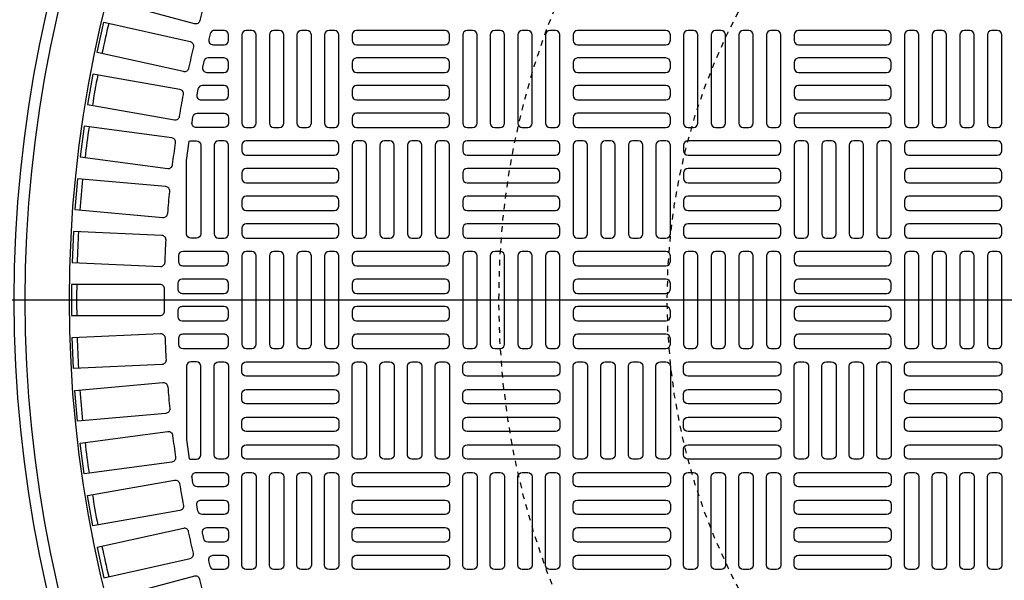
# Model space of a CAD drawing. Extents: x -285 to 5863, y 308 to 3178.
# Tile 580 of 622: x 4936 to 4954, y 1393 to 1403. Entities that reach past the tile are written whole.
import ezdxf

# ---------------------------------------------------------------- set-up
doc = ezdxf.new("R2010")
doc.units = 0
doc.header["$MEASUREMENT"] = 0
doc.linetypes.add('HIDDEN2', pattern=[0.28125, 0.1875, -0.09375])
doc.layers.get('DEFPOINTS').update_dxf_attribs({"linetype": 'CONTINUOUS'})
doc.layers.add('FREEZE-LINES', color=8, linetype='CONTINUOUS', plot=False)
for name, color, linetype in [('TANK-MANHOLE-COVER-40', 2, 'CONTINUOUS'), ('TANK-MANHOLE-COVER-HATCH-40', 252, 'CONTINUOUS'), ('TANK-SLOPE', 3, 'CONTINUOUS')]:
    doc.layers.add(name, color=color, linetype=linetype)

msp = doc.modelspace()

# ---------------------------------------------------------------- linework, layer by layer
at = {"layer": 'DEFPOINTS', "color": 8, "linetype": 'HIDDEN2', "ltscale": 0.125}
msp.add_circle((4958.72805, 1398.01916), 14, dxfattribs=at)
msp.add_circle((4958.72805, 1398.01916), 14, dxfattribs=at)
msp.add_circle((4958.72805, 1398.01916), 14, dxfattribs=at)
msp.add_circle((4958.72805, 1398.01916), 14, dxfattribs=at)
at = {"layer": 'DEFPOINTS', "color": 8, "linetype": 'HIDDEN2', "ltscale": 0.5}
msp.add_circle((4958.72805, 1398.01916), 11, dxfattribs=at)
msp.add_circle((4958.72805, 1398.01916), 11, dxfattribs=at)
msp.add_circle((4958.72805, 1398.01916), 11, dxfattribs=at)
msp.add_circle((4958.72805, 1398.01916), 11, dxfattribs=at)
at = {"layer": 'FREEZE-LINES', "linetype": 'Continuous'}
msp.add_line((5653.857, 1398.01839), (4609.857, 1398.01839), dxfattribs=at)
at = {"layer": 'TANK-MANHOLE-COVER-40', "color": 4, "linetype": 'Continuous'}
msp.add_circle((4958.72882, 1398.01916), 22.63902, dxfattribs=at)
at = {"layer": 'TANK-MANHOLE-COVER-40', "color": 1, "linetype": 'Continuous'}
msp.add_circle((4958.72882, 1398.01916), 22.44094, dxfattribs=at)
at = {"layer": 'TANK-MANHOLE-COVER-40', "color": 2, "linetype": 'Continuous'}
msp.add_circle((4958.72882, 1398.01916), 21.65354, dxfattribs=at)
at = {"layer": 'TANK-MANHOLE-COVER-HATCH-40', "linetype": 'Continuous'}
for points in [[(4939.39851, 1402.99571, -0.41709369), (4939.30188, 1402.93928), (4937.7798, 1403.34712), (4937.92246, 1403.87952), (4939.44454, 1403.47168, -0.41709369), (4939.50001, 1403.3745, 0.00491171), (4939.39851, 1402.99571)], [(4939.19984, 1402.14779, -0.41709369), (4939.10576, 1402.08721), (4937.56734, 1402.42826), (4937.68664, 1402.96638), (4939.22505, 1402.62532, -0.41709369), (4939.28471, 1402.53065, 0.00491171), (4939.19984, 1402.14779)], [(4939.03834, 1401.29202, -0.00491171), (4939.10643, 1401.67822, 0.41709369), (4939.0427, 1401.7702), (4937.49087, 1402.04382), (4937.39516, 1401.50102), (4938.94699, 1401.22739, 0.41709369), (4939.03834, 1401.29202)], [(4938.91432, 1400.43002, -0.00491171), (4938.9655, 1400.81882, 0.41709369), (4938.89782, 1400.90793), (4937.33553, 1401.11361), (4937.26359, 1400.56714), (4938.82587, 1400.36146, 0.41709369), (4938.91432, 1400.43002)], [(4938.82801, 1399.56343, -0.00491171), (4938.86219, 1399.95409, 0.41709369), (4938.79069, 1400.04016), (4937.22091, 1400.1775), (4937.17287, 1399.62842), (4938.74265, 1399.49108, 0.41709369), (4938.82801, 1399.56343)], [(4938.76915, 1398.21524, 0.41709369), (4938.69042, 1398.29475), (4937.11465, 1398.29475), (4937.11465, 1397.74357), (4938.69042, 1397.74357, 0.41709369), (4938.76915, 1397.82308, -0.00491171), (4938.76915, 1398.21524)], [(4938.82801, 1396.47489, 0.00491171), (4938.86219, 1396.08423, -0.41709369), (4938.79069, 1395.99816), (4937.22091, 1395.86082), (4937.17287, 1396.4099), (4938.74265, 1396.54724, -0.41709369), (4938.82801, 1396.47489)], [(4938.91432, 1395.6083, 0.00491171), (4938.9655, 1395.2195, -0.41709369), (4938.89782, 1395.13039), (4937.33553, 1394.92471), (4937.26359, 1395.47118), (4938.82587, 1395.67686, -0.41709369), (4938.91432, 1395.6083)], [(4939.03834, 1394.7463, 0.00491171), (4939.10643, 1394.3601, -0.41709369), (4939.0427, 1394.26812), (4937.49087, 1393.99449), (4937.39516, 1394.5373), (4938.94699, 1394.81093, -0.41709369), (4939.03834, 1394.7463)], [(4939.19984, 1393.89053, 0.41709369), (4939.10576, 1393.95111), (4937.56734, 1393.61005), (4937.68664, 1393.07194), (4939.22505, 1393.413, 0.41709369), (4939.28471, 1393.50767, -0.00491171), (4939.19984, 1393.89053)], [(4939.39851, 1393.04261, 0.41709369), (4939.30188, 1393.09904), (4937.7798, 1392.6912), (4937.92246, 1392.1588), (4939.44454, 1392.56664, 0.41709369), (4939.50001, 1392.66382, -0.00491171), (4939.39851, 1393.04261)]]:
    msp.add_lwpolyline(points, format="xyb", dxfattribs=at)
for points in [[(4939.83118, 1402.82231), (4939.66, 1402.82231, 0.34573684), (4939.5835, 1402.76223), (4939.55949, 1402.66381, 0.48617467), (4939.63598, 1402.5664), (4939.83118, 1402.5664), (4939.83118, 1402.5664, 0.41421356), (4939.90992, 1402.64514), (4939.90992, 1402.74357), (4939.90992, 1402.74357, 0.41421356)], [(4939.83118, 1402.33018), (4939.54477, 1402.33018, 0.35291937), (4939.46782, 1402.26814), (4939.44646, 1402.16972, 0.47828469), (4939.52341, 1402.07428), (4939.83118, 1402.07428), (4939.83118, 1402.07428, 0.41421356), (4939.90992, 1402.15302), (4939.90992, 1402.25144), (4939.90992, 1402.25144, 0.41421356)], [(4939.83118, 1401.83806), (4939.44279, 1401.83806, 0.36009445), (4939.36544, 1401.77405), (4939.34669, 1401.67563, 0.47048611), (4939.42404, 1401.58215), (4939.83118, 1401.58215, 0.41421356), (4939.90992, 1401.66089), (4939.90992, 1401.75932), (4939.90992, 1401.75932, 0.41421356)], [(4939.90992, 1401.26719), (4939.90992, 1401.26719), (4939.90992, 1401.16877, -0.41421356), (4939.83118, 1401.09003), (4939.33766, 1401.09003, -0.46277143), (4939.25996, 1401.18154), (4939.27614, 1401.27996, -0.36726762), (4939.35384, 1401.34593), (4939.83118, 1401.34593, -0.41421356)], [(4939.20814, 1400.84679, -0.10672862), (4939.24063, 1400.85381), (4939.24063, 1400.85381), (4939.33905, 1400.85381, -0.41421356), (4939.41779, 1400.77506), (4939.41779, 1400.77506), (4939.41779, 1399.20026, -0.41421356), (4939.33905, 1399.12152), (4939.33905, 1399.12152), (4939.24063, 1399.12152, -0.41421356), (4939.16189, 1399.20026), (4939.16189, 1399.20026), (4939.16189, 1400.50665)], [(4939.83118, 1399.12152, 0.41421356), (4939.90992, 1399.20026), (4939.90992, 1400.77506, 0.41421356), (4939.83118, 1400.85381), (4939.73276, 1400.85381, 0.41421356), (4939.65402, 1400.77506), (4939.65402, 1399.20026, 0.41421356), (4939.73276, 1399.12152)], [(4937.14724, 1399.23728), (4937.1232, 1398.68663), (4938.69747, 1398.61789, 0.41709369), (4938.7796, 1398.6939, -0.00491171), (4938.7967, 1399.08568, 0.41709369), (4938.72151, 1399.16855)], [(4939.0956, 1398.6294), (4939.83118, 1398.6294, 0.41421356), (4939.90992, 1398.70814), (4939.90992, 1398.80656, 0.41421356), (4939.83118, 1398.8853), (4939.09928, 1398.8853, 0.40329122), (4939.0206, 1398.80951), (4939.01691, 1398.71108, 0.20378141), (4939.03889, 1398.65351, 0.20378141)], [(4939.08449, 1398.13727), (4939.83118, 1398.13727, 0.41421356), (4939.90992, 1398.21601), (4939.90992, 1398.31443, 0.41421356), (4939.83118, 1398.39318), (4939.08572, 1398.39318, 0.41056424), (4939.00699, 1398.31542), (4939.00576, 1398.21699, 0.20053403), (4939.02847, 1398.16068, 0.20053403)], [(4939.08335, 1397.90105, 0.41977873), (4939.00462, 1397.82082), (4939.00649, 1397.72239, 0.40867021), (4939.08522, 1397.64514), (4939.83118, 1397.64514), (4939.83118, 1397.64514, 0.41421356), (4939.90992, 1397.72388), (4939.90992, 1397.82231), (4939.90992, 1397.82231, 0.41421356), (4939.83118, 1397.90105)], [(4937.14724, 1396.80103), (4937.1232, 1397.35169), (4938.69747, 1397.42042, -0.41709369), (4938.7796, 1397.34442, 0.00491171), (4938.7967, 1396.95264, -0.41709369), (4938.72151, 1396.86977)], [(4939.84273, 1397.15387), (4939.84654, 1397.15453), (4939.85031, 1397.15538), (4939.85404, 1397.15641), (4939.85771, 1397.15762), (4939.86131, 1397.15901), (4939.86485, 1397.16058), (4939.8683, 1397.16232), (4939.87166, 1397.16422), (4939.87493, 1397.16629), (4939.87809, 1397.16851), (4939.88113, 1397.17089), (4939.88406, 1397.17342), (4939.88686, 1397.17608), (4939.88952, 1397.17888), (4939.89205, 1397.18181), (4939.89443, 1397.18485), (4939.89665, 1397.18801), (4939.89872, 1397.19128), (4939.90062, 1397.19464), (4939.90236, 1397.19809), (4939.90393, 1397.20163), (4939.90532, 1397.20523), (4939.90653, 1397.2089), (4939.90756, 1397.21263), (4939.90841, 1397.2164), (4939.90907, 1397.2202), (4939.90954, 1397.22404), (4939.90983, 1397.22789), (4939.90992, 1397.23176), (4939.90992, 1397.33018), (4939.90983, 1397.33405), (4939.90954, 1397.3379), (4939.90907, 1397.34174), (4939.90841, 1397.34554), (4939.90756, 1397.34932), (4939.90653, 1397.35304), (4939.90532, 1397.35671), (4939.90393, 1397.36032), (4939.90236, 1397.36385), (4939.90062, 1397.3673), (4939.89872, 1397.37066), (4939.89665, 1397.37393), (4939.89443, 1397.37709), (4939.89205, 1397.38014), (4939.88952, 1397.38306), (4939.88686, 1397.38586), (4939.88406, 1397.38853), (4939.88113, 1397.39105), (4939.87809, 1397.39343), (4939.87493, 1397.39565), (4939.87166, 1397.39772), (4939.8683, 1397.39963), (4939.86485, 1397.40136), (4939.86131, 1397.40293), (4939.85771, 1397.40432), (4939.85404, 1397.40553), (4939.85031, 1397.40656), (4939.84654, 1397.40741), (4939.84273, 1397.40807), (4939.8389, 1397.40854), (4939.83504, 1397.40883), (4939.83118, 1397.40892), (4939.0956, 1397.40892, 0.42522092), (4939.01691, 1397.32724), (4939.0206, 1397.22881, 0.40329122), (4939.09928, 1397.15302), (4939.83118, 1397.15302), (4939.83504, 1397.15311), (4939.8389, 1397.1534)], [(4939.20814, 1395.19153, 0.10672862), (4939.24063, 1395.18451), (4939.24063, 1395.18451), (4939.33905, 1395.18451, 0.41421356), (4939.41779, 1395.26325), (4939.41779, 1395.26325), (4939.41779, 1396.83806, 0.41421356), (4939.33905, 1396.9168), (4939.33905, 1396.9168), (4939.24063, 1396.9168, 0.41421356), (4939.16189, 1396.83806), (4939.16189, 1396.83806), (4939.16189, 1395.53167)], [(4939.83118, 1396.9168, -0.41421356), (4939.90992, 1396.83806), (4939.90992, 1395.26325, -0.41421356), (4939.83118, 1395.18451), (4939.73276, 1395.18451, -0.41421356), (4939.65402, 1395.26325), (4939.65402, 1396.83806, -0.41421356), (4939.73276, 1396.9168)], [(4939.33766, 1394.94829), (4939.83118, 1394.94829, -0.41421356), (4939.90992, 1394.86955), (4939.90992, 1394.77113), (4939.90992, 1394.77113, -0.41421356), (4939.83118, 1394.69239), (4939.35384, 1394.69239, -0.36726762), (4939.27614, 1394.75836), (4939.25996, 1394.85678, -0.46277143)], [(4939.83118, 1394.45617, -0.41421356), (4939.90992, 1394.37743), (4939.90992, 1394.279), (4939.90992, 1394.279, -0.41421356), (4939.83118, 1394.20026), (4939.44279, 1394.20026, -0.36009445), (4939.36544, 1394.26427), (4939.34669, 1394.36269, -0.47048611), (4939.42404, 1394.45617)], [(4939.52341, 1393.96404), (4939.83118, 1393.96404), (4939.83118, 1393.96404, -0.41421356), (4939.90992, 1393.8853), (4939.90992, 1393.78688), (4939.90992, 1393.78688, -0.41421356), (4939.83118, 1393.70814), (4939.54477, 1393.70814, -0.35291937), (4939.46782, 1393.77018), (4939.44646, 1393.8686, -0.47828469)], [(4939.63598, 1393.47192), (4939.83118, 1393.47192), (4939.83118, 1393.47192, -0.41421356), (4939.90992, 1393.39318), (4939.90992, 1393.29475), (4939.90992, 1393.29475, -0.41421356), (4939.83118, 1393.21601), (4939.66, 1393.21601, -0.34573684), (4939.5835, 1393.27609), (4939.55949, 1393.37451, -0.48617467)]]:
    msp.add_lwpolyline(points, format="xyb", close=True, dxfattribs=at)
at = {"layer": 'TANK-MANHOLE-COVER-HATCH-40', "linetype": 'Continuous', "flags": 128}
for points in [[(4940.32331, 1401.09003, 0.41421356), (4940.40205, 1401.16877), (4940.40205, 1402.74357, 0.41421356), (4940.32331, 1402.82231), (4940.22488, 1402.82231, 0.41421356), (4940.14614, 1402.74357), (4940.14614, 1401.16877, 0.41421356), (4940.22488, 1401.09003)], [(4940.81543, 1401.09003, 0.41421356), (4940.89417, 1401.16877), (4940.89417, 1402.74357, 0.41421356), (4940.81543, 1402.82231), (4940.71701, 1402.82231, 0.41421356), (4940.63827, 1402.74357), (4940.63827, 1401.16877, 0.41421356), (4940.71701, 1401.09003)], [(4941.30756, 1401.09003, 0.41421356), (4941.3863, 1401.16877), (4941.3863, 1402.74357, 0.41421356), (4941.30756, 1402.82231), (4941.20913, 1402.82231, 0.41421356), (4941.13039, 1402.74357), (4941.13039, 1401.16877, 0.41421356), (4941.20913, 1401.09003)], [(4941.79968, 1401.09003, 0.41421356), (4941.87842, 1401.16877), (4941.87842, 1402.74357, 0.41421356), (4941.79968, 1402.82231), (4941.70126, 1402.82231, 0.41421356), (4941.62252, 1402.74357), (4941.62252, 1401.16877, 0.41421356), (4941.70126, 1401.09003)], [(4943.84693, 1402.74357, 0.41421356), (4943.76819, 1402.82231), (4942.19339, 1402.82231, 0.41421356), (4942.11465, 1402.74357), (4942.11465, 1402.64514, 0.41421356), (4942.19339, 1402.5664), (4943.76819, 1402.5664, 0.41421356), (4943.84693, 1402.64514)], [(4944.26031, 1401.09003, 0.41421356), (4944.33905, 1401.16877), (4944.33905, 1402.74357, 0.41421356), (4944.26031, 1402.82231), (4944.16189, 1402.82231, 0.41421356), (4944.08315, 1402.74357), (4944.08315, 1401.16877, 0.41421356), (4944.16189, 1401.09003)], [(4944.75244, 1401.09003, 0.41421356), (4944.83118, 1401.16877), (4944.83118, 1402.74357, 0.41421356), (4944.75244, 1402.82231), (4944.65402, 1402.82231, 0.41421356), (4944.57527, 1402.74357), (4944.57527, 1401.16877, 0.41421356), (4944.65402, 1401.09003)], [(4945.24457, 1401.09003, 0.41421356), (4945.32331, 1401.16877), (4945.32331, 1402.74357, 0.41421356), (4945.24457, 1402.82231), (4945.14614, 1402.82231, 0.41421356), (4945.0674, 1402.74357), (4945.0674, 1401.16877, 0.41421356), (4945.14614, 1401.09003)], [(4945.73669, 1401.09003, 0.41421356), (4945.81543, 1401.16877), (4945.81543, 1402.74357, 0.41421356), (4945.73669, 1402.82231), (4945.63827, 1402.82231, 0.41421356), (4945.55953, 1402.74357), (4945.55953, 1401.16877, 0.41421356), (4945.63827, 1401.09003)], [(4947.78394, 1402.74357, 0.41421356), (4947.7052, 1402.82231), (4946.13039, 1402.82231, 0.41421356), (4946.05165, 1402.74357), (4946.05165, 1402.64514, 0.41421356), (4946.13039, 1402.5664), (4947.7052, 1402.5664, 0.41421356), (4947.78394, 1402.64514)], [(4948.19732, 1401.09003, 0.41421356), (4948.27606, 1401.16877), (4948.27606, 1402.74357, 0.41421356), (4948.19732, 1402.82231), (4948.0989, 1402.82231, 0.41421356), (4948.02016, 1402.74357), (4948.02016, 1401.16877, 0.41421356), (4948.0989, 1401.09003)], [(4948.68945, 1401.09003, 0.41421356), (4948.76819, 1401.16877), (4948.76819, 1402.74357, 0.41421356), (4948.68945, 1402.82231), (4948.59102, 1402.82231, 0.41421356), (4948.51228, 1402.74357), (4948.51228, 1401.16877, 0.41421356), (4948.59102, 1401.09003)], [(4949.18157, 1401.09003, 0.41421356), (4949.26031, 1401.16877), (4949.26031, 1402.74357, 0.41421356), (4949.18157, 1402.82231), (4949.08315, 1402.82231, 0.41421356), (4949.00441, 1402.74357), (4949.00441, 1401.16877, 0.41421356), (4949.08315, 1401.09003)], [(4949.6737, 1401.09003, 0.41421356), (4949.75244, 1401.16877), (4949.75244, 1402.74357, 0.41421356), (4949.6737, 1402.82231), (4949.57527, 1402.82231, 0.41421356), (4949.49653, 1402.74357), (4949.49653, 1401.16877, 0.41421356), (4949.57527, 1401.09003)], [(4951.72094, 1402.74357, 0.41421356), (4951.6422, 1402.82231), (4950.0674, 1402.82231, 0.41421356), (4949.98866, 1402.74357), (4949.98866, 1402.64514, 0.41421356), (4950.0674, 1402.5664), (4951.6422, 1402.5664, 0.41421356), (4951.72094, 1402.64514)], [(4952.13433, 1401.09003, 0.41421356), (4952.21307, 1401.16877), (4952.21307, 1402.74357, 0.41421356), (4952.13433, 1402.82231), (4952.0359, 1402.82231, 0.41421356), (4951.95716, 1402.74357), (4951.95716, 1401.16877, 0.41421356), (4952.0359, 1401.09003)], [(4952.62646, 1401.09003, 0.41421356), (4952.7052, 1401.16877), (4952.7052, 1402.74357, 0.41421356), (4952.62646, 1402.82231), (4952.52803, 1402.82231, 0.41421356), (4952.44929, 1402.74357), (4952.44929, 1401.16877, 0.41421356), (4952.52803, 1401.09003)], [(4953.11858, 1401.09003, 0.41421356), (4953.19732, 1401.16877), (4953.19732, 1402.74357, 0.41421356), (4953.11858, 1402.82231), (4953.02016, 1402.82231, 0.41421356), (4952.94142, 1402.74357), (4952.94142, 1401.16877, 0.41421356), (4953.02016, 1401.09003)], [(4953.61071, 1401.09003, 0.41421356), (4953.68945, 1401.16877), (4953.68945, 1402.74357, 0.41421356), (4953.61071, 1402.82231), (4953.51228, 1402.82231, 0.41421356), (4953.43354, 1402.74357), (4953.43354, 1401.16877, 0.41421356), (4953.51228, 1401.09003)], [(4943.84693, 1402.25144, 0.41421356), (4943.76819, 1402.33018), (4942.19339, 1402.33018, 0.41421356), (4942.11465, 1402.25144), (4942.11465, 1402.15302, 0.41421356), (4942.19339, 1402.07428), (4943.76819, 1402.07428, 0.41421356), (4943.84693, 1402.15302)], [(4947.78394, 1402.25144, 0.41421356), (4947.7052, 1402.33018), (4946.13039, 1402.33018, 0.41421356), (4946.05165, 1402.25144), (4946.05165, 1402.15302, 0.41421356), (4946.13039, 1402.07428), (4947.7052, 1402.07428, 0.41421356), (4947.78394, 1402.15302)], [(4951.72094, 1402.25144, 0.41421356), (4951.6422, 1402.33018), (4950.0674, 1402.33018, 0.41421356), (4949.98866, 1402.25144), (4949.98866, 1402.15302, 0.41421356), (4950.0674, 1402.07428), (4951.6422, 1402.07428, 0.41421356), (4951.72094, 1402.15302)], [(4943.84693, 1401.75932, 0.41421356), (4943.76819, 1401.83806), (4942.19339, 1401.83806, 0.41421356), (4942.11465, 1401.75932), (4942.11465, 1401.66089, 0.41421356), (4942.19339, 1401.58215), (4943.76819, 1401.58215, 0.41421356), (4943.84693, 1401.66089)], [(4947.78394, 1401.75932, 0.41421356), (4947.7052, 1401.83806), (4946.13039, 1401.83806, 0.41421356), (4946.05165, 1401.75932), (4946.05165, 1401.66089, 0.41421356), (4946.13039, 1401.58215), (4947.7052, 1401.58215, 0.41421356), (4947.78394, 1401.66089)], [(4951.72094, 1401.75932, 0.41421356), (4951.6422, 1401.83806), (4950.0674, 1401.83806, 0.41421356), (4949.98866, 1401.75932), (4949.98866, 1401.66089, 0.41421356), (4950.0674, 1401.58215), (4951.6422, 1401.58215, 0.41421356), (4951.72094, 1401.66089)], [(4943.84693, 1401.26719, 0.41421356), (4943.76819, 1401.34593), (4942.19339, 1401.34593, 0.41421356), (4942.11465, 1401.26719), (4942.11465, 1401.16877, 0.41421356), (4942.19339, 1401.09003), (4943.76819, 1401.09003, 0.41421356), (4943.84693, 1401.16877)], [(4947.78394, 1401.26719, 0.41421356), (4947.7052, 1401.34593), (4946.13039, 1401.34593, 0.41421356), (4946.05165, 1401.26719), (4946.05165, 1401.16877, 0.41421356), (4946.13039, 1401.09003), (4947.7052, 1401.09003, 0.41421356), (4947.78394, 1401.16877)], [(4951.72094, 1401.26719, 0.41421356), (4951.6422, 1401.34593), (4950.0674, 1401.34593, 0.41421356), (4949.98866, 1401.26719), (4949.98866, 1401.16877, 0.41421356), (4950.0674, 1401.09003), (4951.6422, 1401.09003, 0.41421356), (4951.72094, 1401.16877)], [(4940.14614, 1400.67664, 0.41421356), (4940.22488, 1400.5979), (4941.79968, 1400.5979, 0.41421356), (4941.87842, 1400.67664), (4941.87842, 1400.77506, 0.41421356), (4941.79968, 1400.85381), (4940.22488, 1400.85381, 0.41421356), (4940.14614, 1400.77506)], [(4942.29181, 1399.12152, 0.41421356), (4942.37055, 1399.20026), (4942.37055, 1400.77506, 0.41421356), (4942.29181, 1400.85381), (4942.19339, 1400.85381, 0.41421356), (4942.11465, 1400.77506), (4942.11465, 1399.20026, 0.41421356), (4942.19339, 1399.12152)], [(4942.78394, 1399.12152, 0.41421356), (4942.86268, 1399.20026), (4942.86268, 1400.77506, 0.41421356), (4942.78394, 1400.85381), (4942.68551, 1400.85381, 0.41421356), (4942.60677, 1400.77506), (4942.60677, 1399.20026, 0.41421356), (4942.68551, 1399.12152)], [(4943.27606, 1399.12152, 0.41421356), (4943.3548, 1399.20026), (4943.3548, 1400.77506, 0.41421356), (4943.27606, 1400.85381), (4943.17764, 1400.85381, 0.41421356), (4943.0989, 1400.77506), (4943.0989, 1399.20026, 0.41421356), (4943.17764, 1399.12152)], [(4943.76819, 1399.12152, 0.41421356), (4943.84693, 1399.20026), (4943.84693, 1400.77506, 0.41421356), (4943.76819, 1400.85381), (4943.66976, 1400.85381, 0.41421356), (4943.59102, 1400.77506), (4943.59102, 1399.20026, 0.41421356), (4943.66976, 1399.12152)], [(4944.08315, 1400.67664, 0.41421356), (4944.16189, 1400.5979), (4945.73669, 1400.5979, 0.41421356), (4945.81543, 1400.67664), (4945.81543, 1400.77506, 0.41421356), (4945.73669, 1400.85381), (4944.16189, 1400.85381, 0.41421356), (4944.08315, 1400.77506)], [(4946.22882, 1399.12152, 0.41421356), (4946.30756, 1399.20026), (4946.30756, 1400.77506, 0.41421356), (4946.22882, 1400.85381), (4946.13039, 1400.85381, 0.41421356), (4946.05165, 1400.77506), (4946.05165, 1399.20026, 0.41421356), (4946.13039, 1399.12152)], [(4946.72094, 1399.12152, 0.41421356), (4946.79968, 1399.20026), (4946.79968, 1400.77506, 0.41421356), (4946.72094, 1400.85381), (4946.62252, 1400.85381, 0.41421356), (4946.54378, 1400.77506), (4946.54378, 1399.20026, 0.41421356), (4946.62252, 1399.12152)], [(4947.21307, 1399.12152, 0.41421356), (4947.29181, 1399.20026), (4947.29181, 1400.77506, 0.41421356), (4947.21307, 1400.85381), (4947.11465, 1400.85381, 0.41421356), (4947.0359, 1400.77506), (4947.0359, 1399.20026, 0.41421356), (4947.11465, 1399.12152)], [(4947.7052, 1399.12152, 0.41421356), (4947.78394, 1399.20026), (4947.78394, 1400.77506, 0.41421356), (4947.7052, 1400.85381), (4947.60677, 1400.85381, 0.41421356), (4947.52803, 1400.77506), (4947.52803, 1399.20026, 0.41421356), (4947.60677, 1399.12152)], [(4948.02016, 1400.67664, 0.41421356), (4948.0989, 1400.5979), (4949.6737, 1400.5979, 0.41421356), (4949.75244, 1400.67664), (4949.75244, 1400.77506, 0.41421356), (4949.6737, 1400.85381), (4948.0989, 1400.85381, 0.41421356), (4948.02016, 1400.77506)], [(4950.16583, 1399.12152, 0.41421356), (4950.24457, 1399.20026), (4950.24457, 1400.77506, 0.41421356), (4950.16583, 1400.85381), (4950.0674, 1400.85381, 0.41421356), (4949.98866, 1400.77506), (4949.98866, 1399.20026, 0.41421356), (4950.0674, 1399.12152)], [(4950.65795, 1399.12152, 0.41421356), (4950.73669, 1399.20026), (4950.73669, 1400.77506, 0.41421356), (4950.65795, 1400.85381), (4950.55953, 1400.85381, 0.41421356), (4950.48079, 1400.77506), (4950.48079, 1399.20026, 0.41421356), (4950.55953, 1399.12152)], [(4951.15008, 1399.12152, 0.41421356), (4951.22882, 1399.20026), (4951.22882, 1400.77506, 0.41421356), (4951.15008, 1400.85381), (4951.05165, 1400.85381, 0.41421356), (4950.97291, 1400.77506), (4950.97291, 1399.20026, 0.41421356), (4951.05165, 1399.12152)], [(4951.6422, 1399.12152, 0.41421356), (4951.72094, 1399.20026), (4951.72094, 1400.77506, 0.41421356), (4951.6422, 1400.85381), (4951.54378, 1400.85381, 0.41421356), (4951.46504, 1400.77506), (4951.46504, 1399.20026, 0.41421356), (4951.54378, 1399.12152)], [(4951.95716, 1400.67664, 0.41421356), (4952.0359, 1400.5979), (4953.61071, 1400.5979, 0.41421356), (4953.68945, 1400.67664), (4953.68945, 1400.77506, 0.41421356), (4953.61071, 1400.85381), (4952.0359, 1400.85381, 0.41421356), (4951.95716, 1400.77506)], [(4940.14614, 1400.18451, 0.41421356), (4940.22488, 1400.10577), (4941.79968, 1400.10577, 0.41421356), (4941.87842, 1400.18451), (4941.87842, 1400.28294, 0.41421356), (4941.79968, 1400.36168), (4940.22488, 1400.36168, 0.41421356), (4940.14614, 1400.28294)], [(4944.08315, 1400.18451, 0.41421356), (4944.16189, 1400.10577), (4945.73669, 1400.10577, 0.41421356), (4945.81543, 1400.18451), (4945.81543, 1400.28294, 0.41421356), (4945.73669, 1400.36168), (4944.16189, 1400.36168, 0.41421356), (4944.08315, 1400.28294)], [(4948.02016, 1400.18451, 0.41421356), (4948.0989, 1400.10577), (4949.6737, 1400.10577, 0.41421356), (4949.75244, 1400.18451), (4949.75244, 1400.28294, 0.41421356), (4949.6737, 1400.36168), (4948.0989, 1400.36168, 0.41421356), (4948.02016, 1400.28294)], [(4951.95716, 1400.18451, 0.41421356), (4952.0359, 1400.10577), (4953.61071, 1400.10577, 0.41421356), (4953.68945, 1400.18451), (4953.68945, 1400.28294, 0.41421356), (4953.61071, 1400.36168), (4952.0359, 1400.36168, 0.41421356), (4951.95716, 1400.28294)], [(4940.14614, 1399.69239, 0.41421356), (4940.22488, 1399.61365), (4941.79968, 1399.61365, 0.41421356), (4941.87842, 1399.69239), (4941.87842, 1399.79081, 0.41421356), (4941.79968, 1399.86955), (4940.22488, 1399.86955, 0.41421356), (4940.14614, 1399.79081)], [(4944.08315, 1399.69239, 0.41421356), (4944.16189, 1399.61365), (4945.73669, 1399.61365, 0.41421356), (4945.81543, 1399.69239), (4945.81543, 1399.79081, 0.41421356), (4945.73669, 1399.86955), (4944.16189, 1399.86955, 0.41421356), (4944.08315, 1399.79081)], [(4948.02016, 1399.69239, 0.41421356), (4948.0989, 1399.61365), (4949.6737, 1399.61365, 0.41421356), (4949.75244, 1399.69239), (4949.75244, 1399.79081, 0.41421356), (4949.6737, 1399.86955), (4948.0989, 1399.86955, 0.41421356), (4948.02016, 1399.79081)], [(4951.95716, 1399.69239, 0.41421356), (4952.0359, 1399.61365), (4953.61071, 1399.61365, 0.41421356), (4953.68945, 1399.69239), (4953.68945, 1399.79081, 0.41421356), (4953.61071, 1399.86955), (4952.0359, 1399.86955, 0.41421356), (4951.95716, 1399.79081)], [(4940.14614, 1399.20026, 0.41421356), (4940.22488, 1399.12152), (4941.79968, 1399.12152, 0.41421356), (4941.87842, 1399.20026), (4941.87842, 1399.29869, 0.41421356), (4941.79968, 1399.37743), (4940.22488, 1399.37743, 0.41421356), (4940.14614, 1399.29869)], [(4944.08315, 1399.20026, 0.41421356), (4944.16189, 1399.12152), (4945.73669, 1399.12152, 0.41421356), (4945.81543, 1399.20026), (4945.81543, 1399.29869, 0.41421356), (4945.73669, 1399.37743), (4944.16189, 1399.37743, 0.41421356), (4944.08315, 1399.29869)], [(4948.02016, 1399.20026, 0.41421356), (4948.0989, 1399.12152), (4949.6737, 1399.12152, 0.41421356), (4949.75244, 1399.20026), (4949.75244, 1399.29869, 0.41421356), (4949.6737, 1399.37743), (4948.0989, 1399.37743, 0.41421356), (4948.02016, 1399.29869)], [(4951.95716, 1399.20026, 0.41421356), (4952.0359, 1399.12152), (4953.61071, 1399.12152, 0.41421356), (4953.68945, 1399.20026), (4953.68945, 1399.29869, 0.41421356), (4953.61071, 1399.37743), (4952.0359, 1399.37743, 0.41421356), (4951.95716, 1399.29869)], [(4940.32331, 1397.15302, 0.41421356), (4940.40205, 1397.23176), (4940.40205, 1398.80656, 0.41421356), (4940.32331, 1398.8853), (4940.22488, 1398.8853, 0.41421356), (4940.14614, 1398.80656), (4940.14614, 1397.23176, 0.41421356), (4940.22488, 1397.15302)], [(4940.81543, 1397.15302, 0.41421356), (4940.89417, 1397.23176), (4940.89417, 1398.80656, 0.41421356), (4940.81543, 1398.8853), (4940.71701, 1398.8853, 0.41421356), (4940.63827, 1398.80656), (4940.63827, 1397.23176, 0.41421356), (4940.71701, 1397.15302)], [(4941.30756, 1397.15302, 0.41421356), (4941.3863, 1397.23176), (4941.3863, 1398.80656, 0.41421356), (4941.30756, 1398.8853), (4941.20913, 1398.8853, 0.41421356), (4941.13039, 1398.80656), (4941.13039, 1397.23176, 0.41421356), (4941.20913, 1397.15302)], [(4941.79968, 1397.15302, 0.41421356), (4941.87842, 1397.23176), (4941.87842, 1398.80656, 0.41421356), (4941.79968, 1398.8853), (4941.70126, 1398.8853, 0.41421356), (4941.62252, 1398.80656), (4941.62252, 1397.23176, 0.41421356), (4941.70126, 1397.15302)], [(4943.84693, 1398.80656, 0.41421356), (4943.76819, 1398.8853), (4942.19339, 1398.8853, 0.41421356), (4942.11465, 1398.80656), (4942.11465, 1398.70814, 0.41421356), (4942.19339, 1398.6294), (4943.76819, 1398.6294, 0.41421356), (4943.84693, 1398.70814)], [(4944.26031, 1397.15302, 0.41421356), (4944.33905, 1397.23176), (4944.33905, 1398.80656, 0.41421356), (4944.26031, 1398.8853), (4944.16189, 1398.8853, 0.41421356), (4944.08315, 1398.80656), (4944.08315, 1397.23176, 0.41421356), (4944.16189, 1397.15302)], [(4944.75244, 1397.15302, 0.41421356), (4944.83118, 1397.23176), (4944.83118, 1398.80656, 0.41421356), (4944.75244, 1398.8853), (4944.65402, 1398.8853, 0.41421356), (4944.57527, 1398.80656), (4944.57527, 1397.23176, 0.41421356), (4944.65402, 1397.15302)], [(4945.24457, 1397.15302, 0.41421356), (4945.32331, 1397.23176), (4945.32331, 1398.80656, 0.41421356), (4945.24457, 1398.8853), (4945.14614, 1398.8853, 0.41421356), (4945.0674, 1398.80656), (4945.0674, 1397.23176, 0.41421356), (4945.14614, 1397.15302)], [(4945.73669, 1397.15302, 0.41421356), (4945.81543, 1397.23176), (4945.81543, 1398.80656, 0.41421356), (4945.73669, 1398.8853), (4945.63827, 1398.8853, 0.41421356), (4945.55953, 1398.80656), (4945.55953, 1397.23176, 0.41421356), (4945.63827, 1397.15302)], [(4947.78394, 1398.80656, 0.41421356), (4947.7052, 1398.8853), (4946.13039, 1398.8853, 0.41421356), (4946.05165, 1398.80656), (4946.05165, 1398.70814, 0.41421356), (4946.13039, 1398.6294), (4947.7052, 1398.6294, 0.41421356), (4947.78394, 1398.70814)], [(4948.19732, 1397.15302, 0.41421356), (4948.27606, 1397.23176), (4948.27606, 1398.80656, 0.41421356), (4948.19732, 1398.8853), (4948.0989, 1398.8853, 0.41421356), (4948.02016, 1398.80656), (4948.02016, 1397.23176, 0.41421356), (4948.0989, 1397.15302)], [(4948.68945, 1397.15302, 0.41421356), (4948.76819, 1397.23176), (4948.76819, 1398.80656, 0.41421356), (4948.68945, 1398.8853), (4948.59102, 1398.8853, 0.41421356), (4948.51228, 1398.80656), (4948.51228, 1397.23176, 0.41421356), (4948.59102, 1397.15302)], [(4949.18157, 1397.15302, 0.41421356), (4949.26031, 1397.23176), (4949.26031, 1398.80656, 0.41421356), (4949.18157, 1398.8853), (4949.08315, 1398.8853, 0.41421356), (4949.00441, 1398.80656), (4949.00441, 1397.23176, 0.41421356), (4949.08315, 1397.15302)], [(4949.6737, 1397.15302, 0.41421356), (4949.75244, 1397.23176), (4949.75244, 1398.80656, 0.41421356), (4949.6737, 1398.8853), (4949.57527, 1398.8853, 0.41421356), (4949.49653, 1398.80656), (4949.49653, 1397.23176, 0.41421356), (4949.57527, 1397.15302)], [(4951.72094, 1398.80656, 0.41421356), (4951.6422, 1398.8853), (4950.0674, 1398.8853, 0.41421356), (4949.98866, 1398.80656), (4949.98866, 1398.70814, 0.41421356), (4950.0674, 1398.6294), (4951.6422, 1398.6294, 0.41421356), (4951.72094, 1398.70814)], [(4952.13433, 1397.15302, 0.41421356), (4952.21307, 1397.23176), (4952.21307, 1398.80656, 0.41421356), (4952.13433, 1398.8853), (4952.0359, 1398.8853, 0.41421356), (4951.95716, 1398.80656), (4951.95716, 1397.23176, 0.41421356), (4952.0359, 1397.15302)], [(4952.62646, 1397.15302, 0.41421356), (4952.7052, 1397.23176), (4952.7052, 1398.80656, 0.41421356), (4952.62646, 1398.8853), (4952.52803, 1398.8853, 0.41421356), (4952.44929, 1398.80656), (4952.44929, 1397.23176, 0.41421356), (4952.52803, 1397.15302)], [(4953.11858, 1397.15302, 0.41421356), (4953.19732, 1397.23176), (4953.19732, 1398.80656, 0.41421356), (4953.11858, 1398.8853), (4953.02016, 1398.8853, 0.41421356), (4952.94142, 1398.80656), (4952.94142, 1397.23176, 0.41421356), (4953.02016, 1397.15302)], [(4953.61071, 1397.15302, 0.41421356), (4953.68945, 1397.23176), (4953.68945, 1398.80656, 0.41421356), (4953.61071, 1398.8853), (4953.51228, 1398.8853, 0.41421356), (4953.43354, 1398.80656), (4953.43354, 1397.23176, 0.41421356), (4953.51228, 1397.15302)], [(4943.84693, 1398.31443, 0.41421356), (4943.76819, 1398.39318), (4942.19339, 1398.39318, 0.41421356), (4942.11465, 1398.31443), (4942.11465, 1398.21601, 0.41421356), (4942.19339, 1398.13727), (4943.76819, 1398.13727, 0.41421356), (4943.84693, 1398.21601)], [(4947.78394, 1398.31443, 0.41421356), (4947.7052, 1398.39318), (4946.13039, 1398.39318, 0.41421356), (4946.05165, 1398.31443), (4946.05165, 1398.21601, 0.41421356), (4946.13039, 1398.13727), (4947.7052, 1398.13727, 0.41421356), (4947.78394, 1398.21601)], [(4951.72094, 1398.31443, 0.41421356), (4951.6422, 1398.39318), (4950.0674, 1398.39318, 0.41421356), (4949.98866, 1398.31443), (4949.98866, 1398.21601, 0.41421356), (4950.0674, 1398.13727), (4951.6422, 1398.13727, 0.41421356), (4951.72094, 1398.21601)], [(4943.84693, 1397.82231, 0.41421356), (4943.76819, 1397.90105), (4942.19339, 1397.90105, 0.41421356), (4942.11465, 1397.82231), (4942.11465, 1397.72388, 0.41421356), (4942.19339, 1397.64514), (4943.76819, 1397.64514, 0.41421356), (4943.84693, 1397.72388)], [(4947.78394, 1397.82231, 0.41421356), (4947.7052, 1397.90105), (4946.13039, 1397.90105, 0.41421356), (4946.05165, 1397.82231), (4946.05165, 1397.72388, 0.41421356), (4946.13039, 1397.64514), (4947.7052, 1397.64514, 0.41421356), (4947.78394, 1397.72388)], [(4951.72094, 1397.82231, 0.41421356), (4951.6422, 1397.90105), (4950.0674, 1397.90105, 0.41421356), (4949.98866, 1397.82231), (4949.98866, 1397.72388, 0.41421356), (4950.0674, 1397.64514), (4951.6422, 1397.64514, 0.41421356), (4951.72094, 1397.72388)], [(4943.84693, 1397.33018, 0.41421356), (4943.76819, 1397.40892), (4942.19339, 1397.40892, 0.41421356), (4942.11465, 1397.33018), (4942.11465, 1397.23176, 0.41421356), (4942.19339, 1397.15302), (4943.76819, 1397.15302, 0.41421356), (4943.84693, 1397.23176)], [(4947.78394, 1397.33018, 0.41421356), (4947.7052, 1397.40892), (4946.13039, 1397.40892, 0.41421356), (4946.05165, 1397.33018), (4946.05165, 1397.23176, 0.41421356), (4946.13039, 1397.15302), (4947.7052, 1397.15302, 0.41421356), (4947.78394, 1397.23176)], [(4951.72094, 1397.33018, 0.41421356), (4951.6422, 1397.40892), (4950.0674, 1397.40892, 0.41421356), (4949.98866, 1397.33018), (4949.98866, 1397.23176, 0.41421356), (4950.0674, 1397.15302), (4951.6422, 1397.15302, 0.41421356), (4951.72094, 1397.23176)], [(4940.14614, 1396.83806, -0.41421356), (4940.22488, 1396.9168), (4941.79968, 1396.9168, -0.41421356), (4941.87842, 1396.83806), (4941.87842, 1396.73963, -0.41421356), (4941.79968, 1396.66089), (4940.22488, 1396.66089, -0.41421356), (4940.14614, 1396.73963)], [(4942.29181, 1396.9168, -0.41421356), (4942.37055, 1396.83806), (4942.37055, 1395.26325, -0.41421356), (4942.29181, 1395.18451), (4942.19339, 1395.18451, -0.41421356), (4942.11465, 1395.26325), (4942.11465, 1396.83806, -0.41421356), (4942.19339, 1396.9168)], [(4942.78394, 1396.9168, -0.41421356), (4942.86268, 1396.83806), (4942.86268, 1395.26325, -0.41421356), (4942.78394, 1395.18451), (4942.68551, 1395.18451, -0.41421356), (4942.60677, 1395.26325), (4942.60677, 1396.83806, -0.41421356), (4942.68551, 1396.9168)], [(4943.27606, 1396.9168, -0.41421356), (4943.3548, 1396.83806), (4943.3548, 1395.26325, -0.41421356), (4943.27606, 1395.18451), (4943.17764, 1395.18451, -0.41421356), (4943.0989, 1395.26325), (4943.0989, 1396.83806, -0.41421356), (4943.17764, 1396.9168)], [(4943.76819, 1396.9168, -0.41421356), (4943.84693, 1396.83806), (4943.84693, 1395.26325, -0.41421356), (4943.76819, 1395.18451), (4943.66976, 1395.18451, -0.41421356), (4943.59102, 1395.26325), (4943.59102, 1396.83806, -0.41421356), (4943.66976, 1396.9168)], [(4944.08315, 1396.83806, -0.41421356), (4944.16189, 1396.9168), (4945.73669, 1396.9168, -0.41421356), (4945.81543, 1396.83806), (4945.81543, 1396.73963, -0.41421356), (4945.73669, 1396.66089), (4944.16189, 1396.66089, -0.41421356), (4944.08315, 1396.73963)], [(4946.22882, 1396.9168, -0.41421356), (4946.30756, 1396.83806), (4946.30756, 1395.26325, -0.41421356), (4946.22882, 1395.18451), (4946.13039, 1395.18451, -0.41421356), (4946.05165, 1395.26325), (4946.05165, 1396.83806, -0.41421356), (4946.13039, 1396.9168)], [(4946.72094, 1396.9168, -0.41421356), (4946.79968, 1396.83806), (4946.79968, 1395.26325, -0.41421356), (4946.72094, 1395.18451), (4946.62252, 1395.18451, -0.41421356), (4946.54378, 1395.26325), (4946.54378, 1396.83806, -0.41421356), (4946.62252, 1396.9168)], [(4947.21307, 1396.9168, -0.41421356), (4947.29181, 1396.83806), (4947.29181, 1395.26325, -0.41421356), (4947.21307, 1395.18451), (4947.11465, 1395.18451, -0.41421356), (4947.0359, 1395.26325), (4947.0359, 1396.83806, -0.41421356), (4947.11465, 1396.9168)], [(4947.7052, 1396.9168, -0.41421356), (4947.78394, 1396.83806), (4947.78394, 1395.26325, -0.41421356), (4947.7052, 1395.18451), (4947.60677, 1395.18451, -0.41421356), (4947.52803, 1395.26325), (4947.52803, 1396.83806, -0.41421356), (4947.60677, 1396.9168)], [(4948.02016, 1396.83806, -0.41421356), (4948.0989, 1396.9168), (4949.6737, 1396.9168, -0.41421356), (4949.75244, 1396.83806), (4949.75244, 1396.73963, -0.41421356), (4949.6737, 1396.66089), (4948.0989, 1396.66089, -0.41421356), (4948.02016, 1396.73963)], [(4950.16583, 1396.9168, -0.41421356), (4950.24457, 1396.83806), (4950.24457, 1395.26325, -0.41421356), (4950.16583, 1395.18451), (4950.0674, 1395.18451, -0.41421356), (4949.98866, 1395.26325), (4949.98866, 1396.83806, -0.41421356), (4950.0674, 1396.9168)], [(4950.65795, 1396.9168, -0.41421356), (4950.73669, 1396.83806), (4950.73669, 1395.26325, -0.41421356), (4950.65795, 1395.18451), (4950.55953, 1395.18451, -0.41421356), (4950.48079, 1395.26325), (4950.48079, 1396.83806, -0.41421356), (4950.55953, 1396.9168)], [(4951.15008, 1396.9168, -0.41421356), (4951.22882, 1396.83806), (4951.22882, 1395.26325, -0.41421356), (4951.15008, 1395.18451), (4951.05165, 1395.18451, -0.41421356), (4950.97291, 1395.26325), (4950.97291, 1396.83806, -0.41421356), (4951.05165, 1396.9168)], [(4951.6422, 1396.9168, -0.41421356), (4951.72094, 1396.83806), (4951.72094, 1395.26325, -0.41421356), (4951.6422, 1395.18451), (4951.54378, 1395.18451, -0.41421356), (4951.46504, 1395.26325), (4951.46504, 1396.83806, -0.41421356), (4951.54378, 1396.9168)], [(4951.95716, 1396.83806, -0.41421356), (4952.0359, 1396.9168), (4953.61071, 1396.9168, -0.41421356), (4953.68945, 1396.83806), (4953.68945, 1396.73963, -0.41421356), (4953.61071, 1396.66089), (4952.0359, 1396.66089, -0.41421356), (4951.95716, 1396.73963)], [(4940.14614, 1396.34593, -0.41421356), (4940.22488, 1396.42467), (4941.79968, 1396.42467, -0.41421356), (4941.87842, 1396.34593), (4941.87842, 1396.24751, -0.41421356), (4941.79968, 1396.16877), (4940.22488, 1396.16877, -0.41421356), (4940.14614, 1396.24751)], [(4944.08315, 1396.34593, -0.41421356), (4944.16189, 1396.42467), (4945.73669, 1396.42467, -0.41421356), (4945.81543, 1396.34593), (4945.81543, 1396.24751, -0.41421356), (4945.73669, 1396.16877), (4944.16189, 1396.16877, -0.41421356), (4944.08315, 1396.24751)], [(4948.02016, 1396.34593, -0.41421356), (4948.0989, 1396.42467), (4949.6737, 1396.42467, -0.41421356), (4949.75244, 1396.34593), (4949.75244, 1396.24751, -0.41421356), (4949.6737, 1396.16877), (4948.0989, 1396.16877, -0.41421356), (4948.02016, 1396.24751)], [(4951.95716, 1396.34593, -0.41421356), (4952.0359, 1396.42467), (4953.61071, 1396.42467, -0.41421356), (4953.68945, 1396.34593), (4953.68945, 1396.24751, -0.41421356), (4953.61071, 1396.16877), (4952.0359, 1396.16877, -0.41421356), (4951.95716, 1396.24751)], [(4940.14614, 1395.85381, -0.41421356), (4940.22488, 1395.93255), (4941.79968, 1395.93255, -0.41421356), (4941.87842, 1395.85381), (4941.87842, 1395.75538, -0.41421356), (4941.79968, 1395.67664), (4940.22488, 1395.67664, -0.41421356), (4940.14614, 1395.75538)], [(4944.08315, 1395.85381, -0.41421356), (4944.16189, 1395.93255), (4945.73669, 1395.93255, -0.41421356), (4945.81543, 1395.85381), (4945.81543, 1395.75538, -0.41421356), (4945.73669, 1395.67664), (4944.16189, 1395.67664, -0.41421356), (4944.08315, 1395.75538)], [(4948.02016, 1395.85381, -0.41421356), (4948.0989, 1395.93255), (4949.6737, 1395.93255, -0.41421356), (4949.75244, 1395.85381), (4949.75244, 1395.75538, -0.41421356), (4949.6737, 1395.67664), (4948.0989, 1395.67664, -0.41421356), (4948.02016, 1395.75538)], [(4951.95716, 1395.85381, -0.41421356), (4952.0359, 1395.93255), (4953.61071, 1395.93255, -0.41421356), (4953.68945, 1395.85381), (4953.68945, 1395.75538, -0.41421356), (4953.61071, 1395.67664), (4952.0359, 1395.67664, -0.41421356), (4951.95716, 1395.75538)], [(4940.14614, 1395.36168, -0.41421356), (4940.22488, 1395.44042), (4941.79968, 1395.44042, -0.41421356), (4941.87842, 1395.36168), (4941.87842, 1395.26325, -0.41421356), (4941.79968, 1395.18451), (4940.22488, 1395.18451, -0.41421356), (4940.14614, 1395.26325)], [(4944.08315, 1395.36168, -0.41421356), (4944.16189, 1395.44042), (4945.73669, 1395.44042, -0.41421356), (4945.81543, 1395.36168), (4945.81543, 1395.26325, -0.41421356), (4945.73669, 1395.18451), (4944.16189, 1395.18451, -0.41421356), (4944.08315, 1395.26325)], [(4948.02016, 1395.36168, -0.41421356), (4948.0989, 1395.44042), (4949.6737, 1395.44042, -0.41421356), (4949.75244, 1395.36168), (4949.75244, 1395.26325, -0.41421356), (4949.6737, 1395.18451), (4948.0989, 1395.18451, -0.41421356), (4948.02016, 1395.26325)], [(4951.95716, 1395.36168, -0.41421356), (4952.0359, 1395.44042), (4953.61071, 1395.44042, -0.41421356), (4953.68945, 1395.36168), (4953.68945, 1395.26325, -0.41421356), (4953.61071, 1395.18451), (4952.0359, 1395.18451, -0.41421356), (4951.95716, 1395.26325)], [(4940.32331, 1394.94829, -0.41421356), (4940.40205, 1394.86955), (4940.40205, 1393.29475, -0.41421356), (4940.32331, 1393.21601), (4940.22488, 1393.21601, -0.41421356), (4940.14614, 1393.29475), (4940.14614, 1394.86955, -0.41421356), (4940.22488, 1394.94829)], [(4940.81543, 1394.94829, -0.41421356), (4940.89417, 1394.86955), (4940.89417, 1393.29475, -0.41421356), (4940.81543, 1393.21601), (4940.71701, 1393.21601, -0.41421356), (4940.63827, 1393.29475), (4940.63827, 1394.86955, -0.41421356), (4940.71701, 1394.94829)], [(4941.30756, 1394.94829, -0.41421356), (4941.3863, 1394.86955), (4941.3863, 1393.29475, -0.41421356), (4941.30756, 1393.21601), (4941.20913, 1393.21601, -0.41421356), (4941.13039, 1393.29475), (4941.13039, 1394.86955, -0.41421356), (4941.20913, 1394.94829)], [(4941.79968, 1394.94829, -0.41421356), (4941.87842, 1394.86955), (4941.87842, 1393.29475, -0.41421356), (4941.79968, 1393.21601), (4941.70126, 1393.21601, -0.41421356), (4941.62252, 1393.29475), (4941.62252, 1394.86955, -0.41421356), (4941.70126, 1394.94829)], [(4943.84693, 1394.77113, -0.41421356), (4943.76819, 1394.69239), (4942.19339, 1394.69239, -0.41421356), (4942.11465, 1394.77113), (4942.11465, 1394.86955, -0.41421356), (4942.19339, 1394.94829), (4943.76819, 1394.94829, -0.41421356), (4943.84693, 1394.86955)], [(4944.26031, 1394.94829, -0.41421356), (4944.33905, 1394.86955), (4944.33905, 1393.29475, -0.41421356), (4944.26031, 1393.21601), (4944.16189, 1393.21601, -0.41421356), (4944.08315, 1393.29475), (4944.08315, 1394.86955, -0.41421356), (4944.16189, 1394.94829)], [(4944.75244, 1394.94829, -0.41421356), (4944.83118, 1394.86955), (4944.83118, 1393.29475, -0.41421356), (4944.75244, 1393.21601), (4944.65402, 1393.21601, -0.41421356), (4944.57527, 1393.29475), (4944.57527, 1394.86955, -0.41421356), (4944.65402, 1394.94829)], [(4945.24457, 1394.94829, -0.41421356), (4945.32331, 1394.86955), (4945.32331, 1393.29475, -0.41421356), (4945.24457, 1393.21601), (4945.14614, 1393.21601, -0.41421356), (4945.0674, 1393.29475), (4945.0674, 1394.86955, -0.41421356), (4945.14614, 1394.94829)], [(4945.73669, 1394.94829, -0.41421356), (4945.81543, 1394.86955), (4945.81543, 1393.29475, -0.41421356), (4945.73669, 1393.21601), (4945.63827, 1393.21601, -0.41421356), (4945.55953, 1393.29475), (4945.55953, 1394.86955, -0.41421356), (4945.63827, 1394.94829)], [(4947.78394, 1394.77113, -0.41421356), (4947.7052, 1394.69239), (4946.13039, 1394.69239, -0.41421356), (4946.05165, 1394.77113), (4946.05165, 1394.86955, -0.41421356), (4946.13039, 1394.94829), (4947.7052, 1394.94829, -0.41421356), (4947.78394, 1394.86955)], [(4948.19732, 1394.94829, -0.41421356), (4948.27606, 1394.86955), (4948.27606, 1393.29475, -0.41421356), (4948.19732, 1393.21601), (4948.0989, 1393.21601, -0.41421356), (4948.02016, 1393.29475), (4948.02016, 1394.86955, -0.41421356), (4948.0989, 1394.94829)], [(4948.68945, 1394.94829, -0.41421356), (4948.76819, 1394.86955), (4948.76819, 1393.29475, -0.41421356), (4948.68945, 1393.21601), (4948.59102, 1393.21601, -0.41421356), (4948.51228, 1393.29475), (4948.51228, 1394.86955, -0.41421356), (4948.59102, 1394.94829)], [(4949.18157, 1394.94829, -0.41421356), (4949.26031, 1394.86955), (4949.26031, 1393.29475, -0.41421356), (4949.18157, 1393.21601), (4949.08315, 1393.21601, -0.41421356), (4949.00441, 1393.29475), (4949.00441, 1394.86955, -0.41421356), (4949.08315, 1394.94829)], [(4949.6737, 1394.94829, -0.41421356), (4949.75244, 1394.86955), (4949.75244, 1393.29475, -0.41421356), (4949.6737, 1393.21601), (4949.57527, 1393.21601, -0.41421356), (4949.49653, 1393.29475), (4949.49653, 1394.86955, -0.41421356), (4949.57527, 1394.94829)], [(4951.72094, 1394.77113, -0.41421356), (4951.6422, 1394.69239), (4950.0674, 1394.69239, -0.41421356), (4949.98866, 1394.77113), (4949.98866, 1394.86955, -0.41421356), (4950.0674, 1394.94829), (4951.6422, 1394.94829, -0.41421356), (4951.72094, 1394.86955)], [(4952.13433, 1394.94829, -0.41421356), (4952.21307, 1394.86955), (4952.21307, 1393.29475, -0.41421356), (4952.13433, 1393.21601), (4952.0359, 1393.21601, -0.41421356), (4951.95716, 1393.29475), (4951.95716, 1394.86955, -0.41421356), (4952.0359, 1394.94829)], [(4952.62646, 1394.94829, -0.41421356), (4952.7052, 1394.86955), (4952.7052, 1393.29475, -0.41421356), (4952.62646, 1393.21601), (4952.52803, 1393.21601, -0.41421356), (4952.44929, 1393.29475), (4952.44929, 1394.86955, -0.41421356), (4952.52803, 1394.94829)], [(4953.11858, 1394.94829, -0.41421356), (4953.19732, 1394.86955), (4953.19732, 1393.29475, -0.41421356), (4953.11858, 1393.21601), (4953.02016, 1393.21601, -0.41421356), (4952.94142, 1393.29475), (4952.94142, 1394.86955, -0.41421356), (4953.02016, 1394.94829)], [(4953.61071, 1394.94829, -0.41421356), (4953.68945, 1394.86955), (4953.68945, 1393.29475, -0.41421356), (4953.61071, 1393.21601), (4953.51228, 1393.21601, -0.41421356), (4953.43354, 1393.29475), (4953.43354, 1394.86955, -0.41421356), (4953.51228, 1394.94829)], [(4943.84693, 1394.279, -0.41421356), (4943.76819, 1394.20026), (4942.19339, 1394.20026, -0.41421356), (4942.11465, 1394.279), (4942.11465, 1394.37743, -0.41421356), (4942.19339, 1394.45617), (4943.76819, 1394.45617, -0.41421356), (4943.84693, 1394.37743)], [(4947.78394, 1394.279, -0.41421356), (4947.7052, 1394.20026), (4946.13039, 1394.20026, -0.41421356), (4946.05165, 1394.279), (4946.05165, 1394.37743, -0.41421356), (4946.13039, 1394.45617), (4947.7052, 1394.45617, -0.41421356), (4947.78394, 1394.37743)], [(4951.72094, 1394.279, -0.41421356), (4951.6422, 1394.20026), (4950.0674, 1394.20026, -0.41421356), (4949.98866, 1394.279), (4949.98866, 1394.37743, -0.41421356), (4950.0674, 1394.45617), (4951.6422, 1394.45617, -0.41421356), (4951.72094, 1394.37743)], [(4943.84693, 1393.78688, -0.41421356), (4943.76819, 1393.70814), (4942.19339, 1393.70814, -0.41421356), (4942.11465, 1393.78688), (4942.11465, 1393.8853, -0.41421356), (4942.19339, 1393.96404), (4943.76819, 1393.96404, -0.41421356), (4943.84693, 1393.8853)], [(4947.78394, 1393.78688, -0.41421356), (4947.7052, 1393.70814), (4946.13039, 1393.70814, -0.41421356), (4946.05165, 1393.78688), (4946.05165, 1393.8853, -0.41421356), (4946.13039, 1393.96404), (4947.7052, 1393.96404, -0.41421356), (4947.78394, 1393.8853)], [(4951.72094, 1393.78688, -0.41421356), (4951.6422, 1393.70814), (4950.0674, 1393.70814, -0.41421356), (4949.98866, 1393.78688), (4949.98866, 1393.8853, -0.41421356), (4950.0674, 1393.96404), (4951.6422, 1393.96404, -0.41421356), (4951.72094, 1393.8853)], [(4943.84693, 1393.29475, -0.41421356), (4943.76819, 1393.21601), (4942.19339, 1393.21601, -0.41421356), (4942.11465, 1393.29475), (4942.11465, 1393.39318, -0.41421356), (4942.19339, 1393.47192), (4943.76819, 1393.47192, -0.41421356), (4943.84693, 1393.39318)], [(4947.78394, 1393.29475, -0.41421356), (4947.7052, 1393.21601), (4946.13039, 1393.21601, -0.41421356), (4946.05165, 1393.29475), (4946.05165, 1393.39318, -0.41421356), (4946.13039, 1393.47192), (4947.7052, 1393.47192, -0.41421356), (4947.78394, 1393.39318)], [(4951.72094, 1393.29475, -0.41421356), (4951.6422, 1393.21601), (4950.0674, 1393.21601, -0.41421356), (4949.98866, 1393.29475), (4949.98866, 1393.39318, -0.41421356), (4950.0674, 1393.47192), (4951.6422, 1393.47192, -0.41421356), (4951.72094, 1393.39318)]]:
    msp.add_lwpolyline(points, format="xyb", close=True, dxfattribs=at)
at = {"layer": 'TANK-MANHOLE-COVER-HATCH-40', "linetype": 'Continuous'}
for start, end in [(166.766426, 168.233574), (169.266426, 170.733574), (171.766426, 173.233574), (174.266426, 175.733574), (176.766426, 178.233574), (179.266426, 180.733574), (181.766426, 183.233574), (184.266426, 185.733574), (186.766426, 188.233574), (189.266426, 190.733574), (191.766426, 193.233574)]:
    msp.add_arc((4958.72882, 1398.01916), 21.52559, start, end, dxfattribs=at)
at = {"layer": 'TANK-SLOPE'}
msp.add_lwpolyline([(5045.28867, 1364.83561, 0.9832619), (5045.28926, 1431.20116), (4959.31377, 1432.65324, 1.01702303), (4959.31315, 1363.38507)], format="xyb", close=True, dxfattribs=at)

doc.saveas('drawing.dxf')
